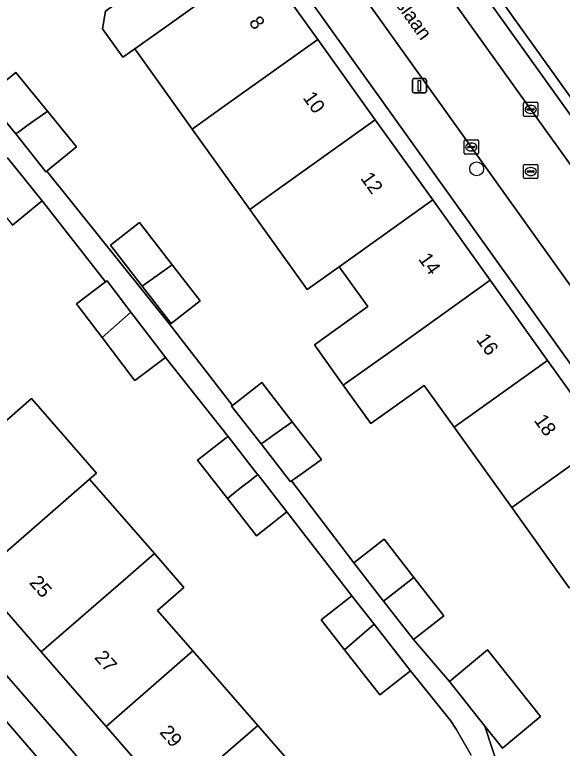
# Model space of a CAD drawing. Extents: x 162523 to 163266, y 381230 to 382050.
# Drawn here: x 162679.2 to 162717.9, y 381782.6 to 381834.4 of the extents above; entities that cross this region are included whole.
import ezdxf

# ---------------------------------------------------------------- set-up
doc = ezdxf.new("R2010")
doc.units = 0
for name, color, linetype in [('IMGEO_Boom', 7, 'Continuous'), ('IMGEO_Erf', 7, 'Continuous'), ('IMGEO_Groenvoorziening', 7, 'Continuous'), ('IMGEO_Kolk', 7, 'Continuous'), ('IMGEO_Lichtmast', 7, 'Continuous'), ('IMGEO_Openbare_ruimte_label', 7, 'Continuous'), ('IMGEO_Pand', 7, 'Continuous'), ('IMGEO_Pand_nummerreeks', 7, 'Continuous'), ('IMGEO_Parkeervlak_open', 7, 'Continuous'), ('IMGEO_Rijbaan_lokaal_open', 7, 'Continuous'), ('IMGEO_Rioolput', 7, 'Continuous'), ('IMGEO_Voetpad_open', 7, 'Continuous')]:
    doc.layers.add(name, color=color, linetype=linetype)

msp = doc.modelspace()

# ---------------------------------------------------------------- linework, layer by layer
at = {"layer": 'IMGEO_Boom'}
msp.add_circle((162711.809, 381823.482), 0.489, dxfattribs=at)
at = {"layer": 'IMGEO_Erf'}
for points in [[(162733.516, 381788.621), (162685.191, 381856.189)], [(162702.109, 381816.57), (162699.851, 381814.955), (162695.795, 381820.623), (162691.739, 381826.291), (162687.682, 381831.958), (162686.847, 381831.36), (162685.409, 381833.368), (162685.617, 381834.624), (162687.975, 381836.312), (162685.879, 381839.239), (162683.615, 381837.62), (162679.56, 381843.284), (162678.653, 381842.633)], [(162696.534, 381838.291), (162700.591, 381832.623), (162704.649, 381826.956), (162708.706, 381821.289), (162712.763, 381815.622), (162716.821, 381809.955), (162720.879, 381804.287)], [(162677.229, 381828.616), (162679.298, 381830.294), (162681.522, 381827.552), (162683.569, 381825.029), (162681.663, 381823.482), (162681.469, 381823.324), (162690.152, 381812.486), (162694.58, 381806.781), (162694.788, 381806.943), (162696.65, 381808.389), (162698.794, 381805.629), (162700.862, 381802.965), (162700.497, 381802.703), (162699.581, 381802.048), (162698.944, 381801.592), (162698.736, 381801.444), (162703.136, 381795.671), (162705.273, 381797.338), (162707.383, 381794.633), (162709.496, 381791.925), (162707.565, 381790.418), (162707.36, 381790.257), (162709.888, 381787.274), (162712.58, 381789.511), (162716.319, 381784.819), (162713.628, 381782.582), (162712.395, 381784.129), (162714.518, 381777.596)], [(162711.421, 381782.079), (162710.363, 381783.912), (162709.966, 381784.522), (162707.142, 381788.044), (162704.975, 381786.35), (162702.494, 381789.523), (162700.837, 381791.642), (162703.003, 381793.336), (162698.409, 381799.256), (162698.085, 381799.001), (162697.61, 381798.628), (162696.267, 381797.571), (162694.218, 381800.21), (162692.118, 381802.913), (162694.138, 381804.481), (162694.271, 381804.584), (162689.845, 381810.17), (162687.697, 381808.533), (162687.578, 381808.69), (162685.374, 381811.583), (162683.709, 381813.768), (162683.576, 381813.944), (162685.615, 381815.497), (162681.155, 381821.22), (162681.059, 381821.151), (162679.054, 381819.512)], [(162718.339, 381793.901), (162714.282, 381799.568), (162710.224, 381805.236), (162708.107, 381808.193), (162704.341, 381805.498), (162702.4, 381808.208), (162700.356, 381811.063), (162704.121, 381813.76), (162702.109, 381816.57)], [(162678.052, 381805.21), (162680.405, 381807.258), (162684.981, 381802), (162684.494, 381801.576), (162689.069, 381796.318), (162691.154, 381793.922), (162689.291, 381792.301), (162691.782, 381789.44), (162696.359, 381784.183), (162700.653, 381779.252)]]:
    msp.add_lwpolyline(points, dxfattribs=at)
for points in [[(162646.757, 381824.316), (162687.062, 381778.024), (162692.677, 381771.414), (162694.979, 381773.409), (162690.237, 381778.855), (162685.66, 381784.112), (162681.084, 381789.369), (162676.507, 381794.626), (162671.93, 381799.882), (162667.354, 381805.138), (162662.776, 381810.395), (162658.2, 381815.652), (162653.622, 381820.909), (162648.917, 381826.314)], [(162690.254, 381812.565), (162688.211, 381815.198), (162685.962, 381818.097), (162688.017, 381819.691), (162690.328, 381816.713), (162692.309, 381814.16)]]:
    msp.add_lwpolyline(points, close=True, dxfattribs=at)
at = {"layer": 'IMGEO_Groenvoorziening'}
msp.add_lwpolyline([(162719.105, 381842.623), (162711.887, 381837.703), (162725.214, 381819.087), (162728.423, 381814.491), (162734.234, 381818.334)], close=True, dxfattribs=at)
at = {"layer": 'IMGEO_Kolk'}
for p, q in [((162715.123, 381827.257), (162715.123, 381828.109)), ((162715.198, 381828.183), (162716.05, 381828.183)), ((162716.124, 381828.109), (162716.124, 381827.257)), ((162715.382, 381827.677), (162715.382, 381827.689)), ((162715.82, 381827.64), (162715.422, 381827.64)), ((162715.425, 381827.726), (162715.823, 381827.726)), ((162715.611, 381827.963), (162715.636, 381827.963)), ((162715.866, 381827.689), (162715.866, 381827.677)), ((162716.05, 381827.183), (162715.198, 381827.183)), ((162715.634, 381827.403), (162715.609, 381827.403)), ((162711.007, 381825.527), (162711.859, 381825.527)), ((162710.932, 381824.601), (162710.932, 381825.453)), ((162711.191, 381825.021), (162711.191, 381825.033)), ((162711.234, 381825.07), (162711.632, 381825.07)), ((162711.42, 381825.307), (162711.445, 381825.307)), ((162711.675, 381825.033), (162711.675, 381825.021)), ((162711.933, 381825.453), (162711.933, 381824.601)), ((162711.859, 381824.527), (162711.007, 381824.527)), ((162711.629, 381824.984), (162711.231, 381824.984)), ((162711.443, 381824.747), (162711.418, 381824.747))]:
    msp.add_line(p, q, dxfattribs=at)
for points in [[(162715.123, 381827.257), (162715.123, 381828.109)], [(162715.198, 381828.183), (162716.05, 381828.183)], [(162716.124, 381828.109), (162716.124, 381827.257)], [(162716.05, 381827.183), (162715.198, 381827.183)], [(162711.007, 381825.527), (162711.859, 381825.527)], [(162710.932, 381824.601), (162710.932, 381825.453)], [(162711.933, 381825.453), (162711.933, 381824.601)], [(162711.859, 381824.527), (162711.007, 381824.527)]]:
    msp.add_lwpolyline(points, dxfattribs=at)
for centre, radius, start, end in [((162715.2, 381828.107), 0.0765, 91.552, 178.448), ((162715.2, 381828.107), 0.0765, 91.552, 178.448), ((162716.048, 381828.107), 0.0765, 1.552, 88.448), ((162716.048, 381828.107), 0.0765, 1.552, 88.448), ((162715.422, 381827.686), 0.0403, 85.8775, 175.7526), ((162715.419, 381827.676), 0.0366, 178.938, 274.7102), ((162715.823, 381827.683), 0.043, 264.8664, 352.4533), ((162715.827, 381827.688), 0.0386, 1.7309, 96.639), ((162715.2, 381827.259), 0.0765, 181.552, 268.448), ((162715.2, 381827.259), 0.0765, 181.552, 268.448), ((162716.048, 381827.259), 0.0765, 271.552, 358.448), ((162716.048, 381827.259), 0.0765, 271.552, 358.448), ((162711.009, 381825.451), 0.0765, 91.552, 178.448), ((162711.009, 381825.451), 0.0765, 91.552, 178.448), ((162711.857, 381825.451), 0.0765, 1.552, 88.448), ((162711.857, 381825.451), 0.0765, 1.552, 88.448), ((162711.231, 381825.03), 0.0403, 85.8775, 175.7526), ((162711.228, 381825.02), 0.0366, 178.938, 274.7102), ((162711.632, 381825.027), 0.043, 264.8664, 352.4533), ((162711.636, 381825.032), 0.0386, 1.7309, 96.639), ((162711.009, 381824.603), 0.0765, 181.552, 268.448), ((162711.009, 381824.603), 0.0765, 181.552, 268.448), ((162711.857, 381824.603), 0.0765, 271.552, 358.448), ((162711.857, 381824.603), 0.0765, 271.552, 358.448)]:
    msp.add_arc(centre, radius, start, end, dxfattribs=at)
for centre, major_axis, ratio, start_param, end_param in [((162715.61, 381827.683), (-0.387, 0.002), 0.722429, 4.712389, 7.853982), ((162715.635, 381827.683), (-0.39, 0.002), 0.717154, 1.570796, 4.712389), ((162711.419, 381825.027), (-0.387, 0.002), 0.722429, 4.712389, 7.853982), ((162711.444, 381825.027), (-0.39, 0.002), 0.717154, 1.570796, 4.712389)]:
    msp.add_ellipse(centre, major_axis=major_axis, ratio=ratio, start_param=start_param, end_param=end_param, dxfattribs=at)
at = {"layer": 'IMGEO_Lichtmast'}
for p, q in [((162707.274, 381828.956), (162707.274, 381829.756)), ((162707.274, 381829.756), (162707.274, 381828.956)), ((162707.374, 381829.856), (162708.164, 381829.856)), ((162708.164, 381829.856), (162707.374, 381829.856)), ((162708.264, 381829.756), (162708.264, 381828.956)), ((162708.264, 381828.956), (162708.264, 381829.756)), ((162708.164, 381828.856), (162707.374, 381828.856)), ((162707.374, 381828.856), (162708.164, 381828.856))]:
    msp.add_line(p, q, dxfattribs=at)
msp.add_lwpolyline([(162707.694, 381829.731), (162707.844, 381829.731), (162707.844, 381828.981), (162707.694, 381828.981), (162707.694, 381829.731)], dxfattribs=at)
for centre, start, end in [((162707.374, 381829.756), 90, 180), ((162707.374, 381829.756), 90, 180), ((162708.164, 381829.756), 0, 90), ((162708.164, 381829.756), 360, 90), ((162707.374, 381828.956), 180, 270), ((162707.374, 381828.956), 180, 270), ((162708.164, 381828.956), 270, 0), ((162708.164, 381828.956), 270, 0)]:
    msp.add_arc(centre, 0.1, start, end, dxfattribs=at)
at = {"layer": 'IMGEO_Pand'}
for points in [[(162696.534, 381838.291), (162692.477, 381843.958), (162685.879, 381839.239), (162687.975, 381836.312), (162685.617, 381834.624), (162685.409, 381833.368), (162686.847, 381831.36), (162687.682, 381831.958), (162689.937, 381833.572)], [(162696.534, 381838.291), (162689.937, 381833.572), (162687.682, 381831.958), (162691.739, 381826.291), (162693.994, 381827.904), (162700.591, 381832.623)], [(162700.591, 381832.623), (162693.994, 381827.904), (162691.739, 381826.291), (162695.795, 381820.623), (162698.052, 381822.237), (162704.649, 381826.956)], [(162677.229, 381828.616), (162677.13, 381828.535), (162679.299, 381825.961), (162679.595, 381826.173), (162680.17, 381826.585), (162681.414, 381827.475), (162681.522, 381827.552), (162679.298, 381830.294)], [(162681.522, 381827.552), (162681.414, 381827.475), (162680.17, 381826.585), (162679.595, 381826.173), (162679.299, 381825.961), (162681.402, 381823.27), (162681.45, 381823.309), (162681.469, 381823.324), (162681.663, 381823.482), (162683.569, 381825.029)], [(162704.649, 381826.956), (162698.052, 381822.237), (162695.795, 381820.623), (162699.851, 381814.955), (162702.109, 381816.57), (162708.706, 381821.289)], [(162678.696, 381824.251), (162676.652, 381822.473), (162678.957, 381819.631), (162679.054, 381819.512), (162681.059, 381821.151), (162681.155, 381821.22)], [(162708.706, 381821.289), (162702.109, 381816.57), (162704.121, 381813.76), (162700.356, 381811.063), (162702.4, 381808.208), (162706.167, 381810.903), (162712.763, 381815.622)], [(162688.211, 381815.198), (162690.328, 381816.713), (162688.017, 381819.691), (162685.962, 381818.097)], [(162688.211, 381815.198), (162690.254, 381812.565), (162692.309, 381814.16), (162690.328, 381816.713)], [(162685.857, 381815.405), (162685.724, 381815.58), (162685.615, 381815.497), (162683.576, 381813.944), (162683.709, 381813.768), (162685.374, 381811.583), (162687.415, 381813.36)], [(162712.763, 381815.622), (162706.167, 381810.903), (162702.4, 381808.208), (162704.341, 381805.498), (162708.107, 381808.193), (162710.224, 381805.236), (162716.821, 381809.955)], [(162687.415, 381813.36), (162685.374, 381811.583), (162687.578, 381808.69), (162687.697, 381808.533), (162689.845, 381810.17), (162689.726, 381810.327)], [(162716.821, 381809.955), (162710.224, 381805.236), (162714.282, 381799.568), (162720.879, 381804.287)], [(162694.58, 381806.781), (162694.519, 381806.734), (162696.598, 381804.058), (162696.875, 381804.256), (162697.323, 381804.577), (162698.698, 381805.56), (162698.794, 381805.629), (162696.65, 381808.389), (162694.788, 381806.943)], [(162684.494, 381801.576), (162684.981, 381802), (162680.405, 381807.258), (162678.052, 381805.21), (162671.93, 381799.882), (162676.507, 381794.626), (162682.629, 381799.953)], [(162698.794, 381805.629), (162698.698, 381805.56), (162697.323, 381804.577), (162696.875, 381804.256), (162696.598, 381804.058), (162698.667, 381801.394), (162698.736, 381801.444), (162698.944, 381801.592), (162699.581, 381802.048), (162700.497, 381802.703), (162700.862, 381802.965)], [(162694.271, 381804.584), (162694.138, 381804.481), (162692.118, 381802.913), (162694.218, 381800.21), (162694.375, 381800.334), (162695.128, 381800.925), (162695.693, 381801.37), (162696.131, 381801.714), (162696.36, 381801.894), (162696.298, 381801.974), (162696.119, 381802.205)], [(162714.282, 381799.568), (162718.339, 381793.901), (162724.936, 381798.62), (162720.879, 381804.287)], [(162696.36, 381801.894), (162696.131, 381801.714), (162695.693, 381801.37), (162695.128, 381800.925), (162694.375, 381800.334), (162694.218, 381800.21), (162696.267, 381797.571), (162697.61, 381798.628), (162698.085, 381799.001), (162698.409, 381799.256)], [(162687.206, 381794.697), (162689.069, 381796.318), (162684.494, 381801.576), (162682.629, 381799.953), (162676.507, 381794.626), (162681.084, 381789.369)], [(162703.136, 381795.671), (162705.246, 381792.966), (162707.383, 381794.633), (162705.273, 381797.338)], [(162691.782, 381789.44), (162689.291, 381792.301), (162691.154, 381793.922), (162689.069, 381796.318), (162687.206, 381794.697), (162681.084, 381789.369), (162685.66, 381784.112)], [(162707.383, 381794.633), (162705.246, 381792.966), (162707.36, 381790.257), (162707.565, 381790.418), (162709.496, 381791.925)], [(162704.572, 381791.33), (162703.003, 381793.336), (162700.837, 381791.642), (162702.494, 381789.523)], [(162704.572, 381791.33), (162702.494, 381789.523), (162704.975, 381786.35), (162707.142, 381788.044)], [(162691.782, 381789.44), (162685.66, 381784.112), (162690.237, 381778.855), (162696.359, 381784.183)], [(162712.58, 381789.511), (162709.888, 381787.274), (162712.395, 381784.129), (162713.628, 381782.582), (162716.319, 381784.819)], [(162706.667, 381778.414), (162703.745, 381781.827), (162700.653, 381779.252), (162696.359, 381784.183), (162690.237, 381778.855), (162694.979, 381773.409), (162695.203, 381773.152), (162695.409, 381773.331), (162695.132, 381773.65), (162696.945, 381775.228), (162699.306, 381772.491), (162699.131, 381772.351), (162699.326, 381772.127), (162699.337, 381772.114), (162699.372, 381772.144)]]:
    msp.add_lwpolyline(points, close=True, dxfattribs=at)
at = {"layer": 'IMGEO_Parkeervlak_open'}
for points in [[(162693.495, 381858.692), (162703.613, 381844.475), (162715.566, 381827.76), (162728.313, 381810.023), (162740.722, 381792.594)], [(162740.249, 381796.81), (162697.482, 381856.586)], [(162687.231, 381774.456), (162677.863, 381785.328)]]:
    msp.add_lwpolyline(points, dxfattribs=at)
at = {"layer": 'IMGEO_Rijbaan_lokaal_open'}
for points in [[(162728.313, 381810.023), (162715.566, 381827.76), (162703.613, 381844.475), (162693.495, 381858.692), (162693.324, 381858.932)], [(162689.021, 381856.614), (162693.329, 381850.547), (162703.538, 381836.077), (162719.288, 381814.036), (162729.638, 381799.644), (162737.359, 381788.833), (162740.416, 381785.225)]]:
    msp.add_lwpolyline(points, dxfattribs=at)
at = {"layer": 'IMGEO_Rioolput'}
for p, q in [((162715.125, 381822.868), (162715.125, 381823.72)), ((162715.2, 381823.794), (162716.052, 381823.794)), ((162715.613, 381823.574), (162715.638, 381823.574)), ((162716.126, 381823.72), (162716.126, 381822.868)), ((162715.384, 381823.288), (162715.384, 381823.3)), ((162715.822, 381823.251), (162715.424, 381823.251)), ((162715.427, 381823.337), (162715.825, 381823.337)), ((162715.636, 381823.014), (162715.611, 381823.014)), ((162715.868, 381823.3), (162715.868, 381823.288)), ((162716.052, 381822.794), (162715.2, 381822.794))]:
    msp.add_line(p, q, dxfattribs=at)
for points in [[(162715.125, 381822.868), (162715.125, 381823.72)], [(162715.2, 381823.794), (162716.052, 381823.794)], [(162716.126, 381823.72), (162716.126, 381822.868)], [(162716.052, 381822.794), (162715.2, 381822.794)]]:
    msp.add_lwpolyline(points, dxfattribs=at)
for centre, radius, start, end in [((162715.202, 381823.718), 0.0765, 91.552, 178.448), ((162715.202, 381823.718), 0.0765, 91.552, 178.448), ((162716.05, 381823.718), 0.0765, 1.552, 88.448), ((162716.05, 381823.718), 0.0765, 1.552, 88.448), ((162715.424, 381823.297), 0.0403, 85.8775, 175.7526), ((162715.421, 381823.287), 0.0366, 178.938, 274.7102), ((162715.825, 381823.294), 0.043, 264.8664, 352.4533), ((162715.829, 381823.299), 0.0386, 1.7309, 96.639), ((162715.202, 381822.87), 0.0765, 181.552, 268.448), ((162715.202, 381822.87), 0.0765, 181.552, 268.448), ((162716.05, 381822.87), 0.0765, 271.552, 358.448), ((162716.05, 381822.87), 0.0765, 271.552, 358.448)]:
    msp.add_arc(centre, radius, start, end, dxfattribs=at)
for centre, major_axis, ratio, start_param, end_param in [((162715.612, 381823.294), (-0.387, 0.002), 0.722429, 4.712389, 7.853982), ((162715.637, 381823.294), (-0.39, 0.002), 0.717154, 1.570796, 4.712389)]:
    msp.add_ellipse(centre, major_axis=major_axis, ratio=ratio, start_param=start_param, end_param=end_param, dxfattribs=at)
at = {"layer": 'IMGEO_Voetpad_open'}
for points in [[(162687.52, 381857.934), (162685.191, 381856.189), (162733.516, 381788.621)], [(162740.762, 381797.112), (162733.079, 381807.822), (162729.229, 381813.337), (162728.423, 381814.491), (162725.214, 381819.087), (162711.887, 381837.703), (162711.041, 381838.922), (162697.58, 381857.674)], [(162697.482, 381856.586), (162740.249, 381796.81)], [(162740.416, 381785.225), (162737.359, 381788.833), (162729.638, 381799.644), (162719.288, 381814.036), (162703.538, 381836.077), (162693.329, 381850.547)], [(162714.518, 381777.596), (162712.395, 381784.129), (162709.888, 381787.274), (162707.36, 381790.257), (162705.246, 381792.966), (162703.136, 381795.671), (162698.736, 381801.444), (162698.667, 381801.394), (162696.598, 381804.058), (162694.519, 381806.734), (162694.58, 381806.781), (162690.152, 381812.486), (162681.469, 381823.324), (162681.45, 381823.309), (162681.402, 381823.27), (162679.299, 381825.961), (162677.13, 381828.535)], [(162695.37, 381768.61), (162698.385, 381769.691), (162696.883, 381771.248), (162695.203, 381773.152), (162694.979, 381773.409), (162692.677, 381771.414), (162687.062, 381778.024), (162646.757, 381824.316)], [(162678.696, 381824.251), (162681.155, 381821.22), (162685.615, 381815.497), (162685.724, 381815.58), (162685.857, 381815.405), (162687.415, 381813.36), (162689.726, 381810.327), (162689.845, 381810.17), (162694.271, 381804.584), (162696.119, 381802.205), (162696.298, 381801.974), (162696.36, 381801.894), (162698.409, 381799.256), (162703.003, 381793.336), (162704.572, 381791.33), (162707.142, 381788.044), (162709.966, 381784.522), (162710.363, 381783.912), (162711.421, 381782.079)], [(162675.808, 381785.84), (162677.178, 381785.697), (162677.863, 381785.328), (162687.231, 381774.456)]]:
    msp.add_lwpolyline(points, dxfattribs=at)

# ---------------------------------------------------------------- texts
at = {"layer": 'IMGEO_Openbare_ruimte_label'}
msp.add_text('St Bernulphuslaan', height=1, rotation=305.5177, dxfattribs=at).set_placement((162701.562, 381841.389))
at = {"layer": 'IMGEO_Pand_nummerreeks'}
for s, rotation, p in [('8', 305.6034, (162695.695, 381833.827)), ('10', 305.6034, (162699.505, 381828.506)), ('12', 305.6034, (162703.58, 381822.814)), ('14', 305.6034, (162707.66, 381817.115)), ('16', 305.6034, (162711.739, 381811.418)), ('18', 305.6005, (162715.819, 381805.72)), ('25', 311.0465, (162680.187, 381794.236)), ('27', 311.0448, (162684.785, 381788.953)), ('29', 311.0448, (162689.384, 381783.671))]:
    msp.add_text(s, height=1, rotation=rotation, dxfattribs=at).set_placement(p)

doc.saveas('drawing.dxf')
